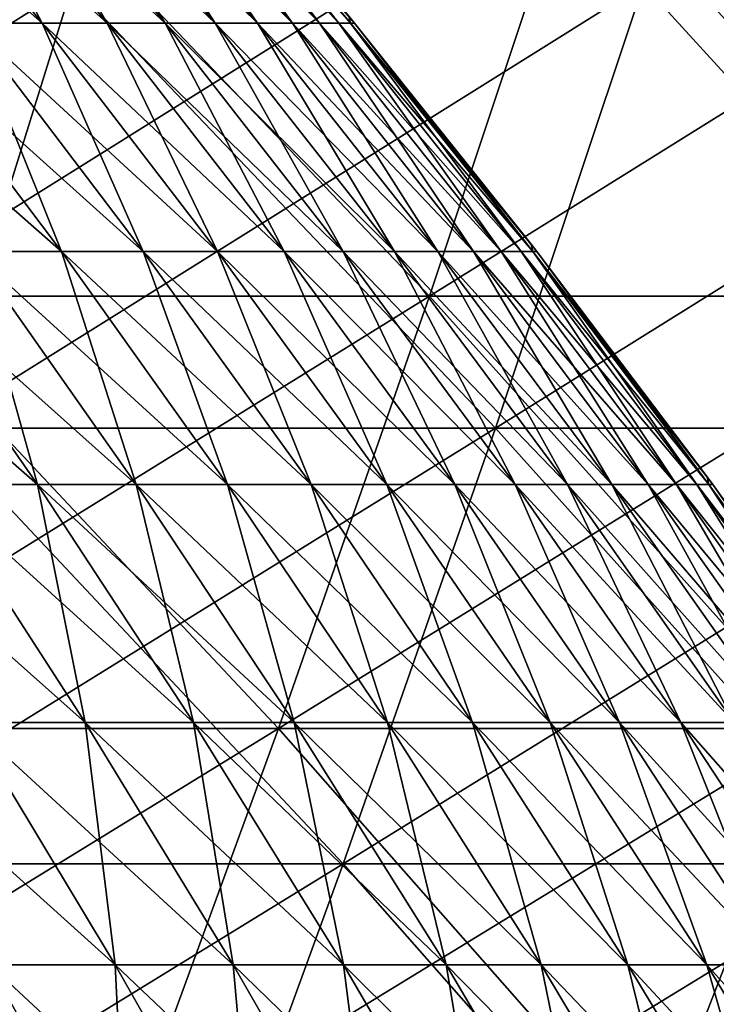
# Model space of a CAD drawing. Header units: millimetres. Extents: x -250 to 250, y -45 to 4150.
# Tile 661 of 805: x 76 to 83, y 3986 to 3996. Entities that reach past the tile are written whole.
import ezdxf

# ---------------------------------------------------------------- set-up
doc = ezdxf.new("R2010")
doc.units = ezdxf.units.MM
doc.header["$LTSCALE"] = 81.481481
for name, color, linetype in [('19', 7, 'CONTINUOUS'), ('20', 7, 'CONTINUOUS'), ('21', 7, 'CONTINUOUS'), ('22', 7, 'CONTINUOUS'), ('23', 7, 'CONTINUOUS'), ('24', 7, 'CONTINUOUS')]:
    doc.layers.add(name, color=color, linetype=linetype)

msp = doc.modelspace()

# ---------------------------------------------------------------- linework, layer by layer
at = {"layer": '19', "color": 7, "linetype": 'CONTINUOUS'}
for points in [[(75.4777, 3991.8734, -178.323), (69.9504, 3991.8734, -180.5628), (76.8207, 3996.1892, -181.4961), (75.4777, 3991.8734, -178.323)], [(76.8207, 3996.1892, -181.4961), (69.9504, 3991.8734, -180.5628), (71.1951, 3996.1892, -183.7757), (76.8207, 3996.1892, -181.4961)], [(80.9333, 3991.8734, -175.9141), (75.4777, 3991.8734, -178.323), (82.3734, 3996.1892, -179.0443), (80.9333, 3991.8734, -175.9141)], [(82.3734, 3996.1892, -179.0443), (75.4777, 3991.8734, -178.323), (76.8207, 3996.1892, -181.4961), (82.3734, 3996.1892, -179.0443)], [(86.3122, 3991.8734, -173.3383), (80.9333, 3991.8734, -175.9141), (87.8481, 3996.1892, -176.4227), (86.3122, 3991.8734, -173.3383)], [(87.8481, 3996.1892, -176.4227), (80.9333, 3991.8734, -175.9141), (82.3734, 3996.1892, -179.0443), (87.8481, 3996.1892, -176.4227)], [(79.4537, 3987.6347, -172.6981), (74.0978, 3987.6347, -175.063), (80.9333, 3991.8734, -175.9141), (79.4537, 3987.6347, -172.6981)], [(80.9333, 3991.8734, -175.9141), (74.0978, 3987.6347, -175.063), (75.4777, 3991.8734, -178.323), (80.9333, 3991.8734, -175.9141)], [(84.7343, 3987.6347, -170.1694), (79.4537, 3987.6347, -172.6981), (86.3122, 3991.8734, -173.3383), (84.7343, 3987.6347, -170.1694)], [(86.3122, 3991.8734, -173.3383), (79.4537, 3987.6347, -172.6981), (80.9333, 3991.8734, -175.9141), (86.3122, 3991.8734, -173.3383)], [(77.9354, 3983.4753, -169.3978), (72.6818, 3983.4753, -171.7175), (79.4537, 3987.6347, -172.6981), (77.9354, 3983.4753, -169.3978)], [(79.4537, 3987.6347, -172.6981), (72.6818, 3983.4753, -171.7175), (74.0978, 3987.6347, -175.063), (79.4537, 3987.6347, -172.6981)], [(83.115, 3983.4753, -166.9174), (77.9354, 3983.4753, -169.3978), (84.7343, 3987.6347, -170.1694), (83.115, 3983.4753, -166.9174)], [(84.7343, 3987.6347, -170.1694), (77.9354, 3983.4753, -169.3978), (79.4537, 3987.6347, -172.6981), (84.7343, 3987.6347, -170.1694)]]:
    msp.add_3dface(points, dxfattribs=at)
at = {"layer": '20', "color": 7, "linetype": 'CONTINUOUS'}
for points in [[(71.1951, 3996.1892, 183.7757), (75.4777, 3991.8734, 178.323), (76.8207, 3996.1892, 181.4961), (71.1951, 3996.1892, 183.7757)], [(75.4777, 3991.8734, 178.323), (80.9333, 3991.8734, 175.9141), (76.8207, 3996.1892, 181.4961), (75.4777, 3991.8734, 178.323)], [(76.8207, 3996.1892, 181.4961), (80.9333, 3991.8734, 175.9141), (82.3734, 3996.1892, 179.0443), (76.8207, 3996.1892, 181.4961)], [(80.9333, 3991.8734, 175.9141), (86.3122, 3991.8734, 173.3383), (82.3734, 3996.1892, 179.0443), (80.9333, 3991.8734, 175.9141)], [(82.3734, 3996.1892, 179.0443), (86.3122, 3991.8734, 173.3383), (87.8481, 3996.1892, 176.4227), (82.3734, 3996.1892, 179.0443)], [(74.0978, 3987.6347, 175.063), (79.4537, 3987.6347, 172.6981), (75.4777, 3991.8734, 178.323), (74.0978, 3987.6347, 175.063)], [(75.4777, 3991.8734, 178.323), (79.4537, 3987.6347, 172.6981), (80.9333, 3991.8734, 175.9141), (75.4777, 3991.8734, 178.323)], [(79.4537, 3987.6347, 172.6981), (84.7343, 3987.6347, 170.1694), (80.9333, 3991.8734, 175.9141), (79.4537, 3987.6347, 172.6981)], [(80.9333, 3991.8734, 175.9141), (84.7343, 3987.6347, 170.1694), (86.3122, 3991.8734, 173.3383), (80.9333, 3991.8734, 175.9141)], [(72.6818, 3983.4753, 171.7175), (77.9354, 3983.4753, 169.3978), (74.0978, 3987.6347, 175.063), (72.6818, 3983.4753, 171.7175)], [(74.0978, 3987.6347, 175.063), (77.9354, 3983.4753, 169.3978), (79.4537, 3987.6347, 172.6981), (74.0978, 3987.6347, 175.063)], [(77.9354, 3983.4753, 169.3978), (83.115, 3983.4753, 166.9174), (79.4537, 3987.6347, 172.6981), (77.9354, 3983.4753, 169.3978)], [(79.4537, 3987.6347, 172.6981), (83.115, 3983.4753, 166.9174), (84.7343, 3987.6347, 170.1694), (79.4537, 3987.6347, 172.6981)]]:
    msp.add_3dface(points, dxfattribs=at)
at = {"layer": '21', "color": 7, "linetype": 'CONTINUOUS'}
for points in [[(80.292, 3993.1563, 174.5201), (74.8795, 3993.1563, 176.9099), (81.7202, 3997.4373, 177.6244), (80.292, 3993.1563, 174.5201)], [(81.7202, 3997.4373, 177.6244), (74.8795, 3993.1563, 176.9099), (76.2115, 3997.4373, 180.0567), (81.7202, 3997.4373, 177.6244)], [(85.6282, 3993.1563, 171.9647), (80.292, 3993.1563, 174.5201), (87.1514, 3997.4373, 175.0236), (85.6282, 3993.1563, 171.9647)], [(87.1514, 3997.4373, 175.0236), (80.292, 3993.1563, 174.5201), (81.7202, 3997.4373, 177.6244), (87.1514, 3997.4373, 175.0236)], [(78.8246, 3988.9518, 171.3305), (73.511, 3988.9518, 173.6767), (80.292, 3993.1563, 174.5201), (78.8246, 3988.9518, 171.3305)], [(80.292, 3993.1563, 174.5201), (73.511, 3988.9518, 173.6767), (74.8795, 3993.1563, 176.9099), (80.292, 3993.1563, 174.5201)], [(84.0633, 3988.9518, 168.8219), (78.8246, 3988.9518, 171.3305), (85.6282, 3993.1563, 171.9647), (84.0633, 3988.9518, 168.8219)], [(85.6282, 3993.1563, 171.9647), (78.8246, 3988.9518, 171.3305), (80.292, 3993.1563, 174.5201), (85.6282, 3993.1563, 171.9647)], [(77.3187, 3984.8258, 168.0575), (72.1067, 3984.8258, 170.3588), (78.8246, 3988.9518, 171.3305), (77.3187, 3984.8258, 168.0575)], [(78.8246, 3988.9518, 171.3305), (72.1067, 3984.8258, 170.3588), (73.511, 3988.9518, 173.6767), (78.8246, 3988.9518, 171.3305)], [(82.4574, 3984.8258, 165.5967), (77.3187, 3984.8258, 168.0575), (84.0633, 3988.9518, 168.8219), (82.4574, 3984.8258, 165.5967)], [(84.0633, 3988.9518, 168.8219), (77.3187, 3984.8258, 168.0575), (78.8246, 3988.9518, 171.3305), (84.0633, 3988.9518, 168.8219)], [(87.5178, 3984.8258, 162.9789), (82.4574, 3984.8258, 165.5967), (89.2223, 3988.9518, 166.1531), (87.5178, 3984.8258, 162.9789)], [(89.2223, 3988.9518, 166.1531), (82.4574, 3984.8258, 165.5967), (84.0633, 3988.9518, 168.8219), (89.2223, 3988.9518, 166.1531)]]:
    msp.add_3dface(points, dxfattribs=at)
at = {"layer": '22', "color": 7, "linetype": 'CONTINUOUS'}
for points in [[(74.8795, 3993.1563, -176.9099), (80.292, 3993.1563, -174.5201), (76.2115, 3997.4373, -180.0567), (74.8795, 3993.1563, -176.9099)], [(76.2115, 3997.4373, -180.0567), (80.292, 3993.1563, -174.5201), (81.7202, 3997.4373, -177.6244), (76.2115, 3997.4373, -180.0567)], [(80.292, 3993.1563, -174.5201), (85.6282, 3993.1563, -171.9647), (81.7202, 3997.4373, -177.6244), (80.292, 3993.1563, -174.5201)], [(81.7202, 3997.4373, -177.6244), (85.6282, 3993.1563, -171.9647), (87.1514, 3997.4373, -175.0236), (81.7202, 3997.4373, -177.6244)], [(73.511, 3988.9518, -173.6767), (78.8246, 3988.9518, -171.3305), (74.8795, 3993.1563, -176.9099), (73.511, 3988.9518, -173.6767)], [(74.8795, 3993.1563, -176.9099), (78.8246, 3988.9518, -171.3305), (80.292, 3993.1563, -174.5201), (74.8795, 3993.1563, -176.9099)], [(78.8246, 3988.9518, -171.3305), (84.0633, 3988.9518, -168.8219), (80.292, 3993.1563, -174.5201), (78.8246, 3988.9518, -171.3305)], [(80.292, 3993.1563, -174.5201), (84.0633, 3988.9518, -168.8219), (85.6282, 3993.1563, -171.9647), (80.292, 3993.1563, -174.5201)], [(72.1067, 3984.8258, -170.3588), (77.3187, 3984.8258, -168.0575), (73.511, 3988.9518, -173.6767), (72.1067, 3984.8258, -170.3588)], [(73.511, 3988.9518, -173.6767), (77.3187, 3984.8258, -168.0575), (78.8246, 3988.9518, -171.3305), (73.511, 3988.9518, -173.6767)], [(77.3187, 3984.8258, -168.0575), (82.4574, 3984.8258, -165.5967), (78.8246, 3988.9518, -171.3305), (77.3187, 3984.8258, -168.0575)], [(78.8246, 3988.9518, -171.3305), (82.4574, 3984.8258, -165.5967), (84.0633, 3988.9518, -168.8219), (78.8246, 3988.9518, -171.3305)], [(82.4574, 3984.8258, -165.5967), (87.5178, 3984.8258, -162.9789), (84.0633, 3988.9518, -168.8219), (82.4574, 3984.8258, -165.5967)]]:
    msp.add_3dface(points, dxfattribs=at)
at = {"layer": '23', "color": 7, "linetype": 'CONTINUOUS'}
for points in [[(75.8192, 3995.8116, 24.1198), (76.526, 3995.8116, 21.7735), (74.0711, 3997.9812, 23.5637), (75.8192, 3995.8116, 24.1198)], [(74.0711, 3997.9812, 23.5637), (76.526, 3995.8116, 21.7735), (74.7616, 3997.9812, 21.2715), (74.0711, 3997.9812, 23.5637)], [(76.526, 3995.8116, 21.7735), (77.1603, 3995.8116, 19.4066), (74.7616, 3997.9812, 21.2715), (76.526, 3995.8116, 21.7735)], [(74.7616, 3997.9812, 21.2715), (77.1603, 3995.8116, 19.4066), (75.3812, 3997.9812, 18.9591), (74.7616, 3997.9812, 21.2715)], [(77.1603, 3995.8116, 19.4066), (77.7213, 3995.8116, 17.0212), (75.3812, 3997.9812, 18.9591), (77.1603, 3995.8116, 19.4066)], [(75.3812, 3997.9812, 18.9591), (77.7213, 3995.8116, 17.0212), (75.9293, 3997.9812, 16.6288), (75.3812, 3997.9812, 18.9591)], [(77.7213, 3995.8116, 17.0212), (78.2086, 3995.8116, 14.6197), (75.9293, 3997.9812, 16.6288), (77.7213, 3995.8116, 17.0212)], [(75.9293, 3997.9812, 16.6288), (78.2086, 3995.8116, 14.6197), (76.4054, 3997.9812, 14.2826), (75.9293, 3997.9812, 16.6288)], [(78.2086, 3995.8116, 14.6197), (78.6217, 3995.8116, 12.2044), (76.4054, 3997.9812, 14.2826), (78.2086, 3995.8116, 14.6197)], [(76.4054, 3997.9812, 14.2826), (78.6217, 3995.8116, 12.2044), (76.809, 3997.9812, 11.923), (76.4054, 3997.9812, 14.2826)], [(78.6217, 3995.8116, 12.2044), (78.9603, 3995.8116, 9.7774), (76.809, 3997.9812, 11.923), (78.6217, 3995.8116, 12.2044)], [(76.809, 3997.9812, 11.923), (78.9603, 3995.8116, 9.7774), (77.1397, 3997.9812, 9.552), (76.809, 3997.9812, 11.923)], [(78.9603, 3995.8116, 9.7774), (79.2239, 3995.8116, 7.3412), (77.1397, 3997.9812, 9.552), (78.9603, 3995.8116, 9.7774)], [(77.1397, 3997.9812, 9.552), (79.2239, 3995.8116, 7.3412), (77.3973, 3997.9812, 7.1719), (77.1397, 3997.9812, 9.552)], [(79.2239, 3995.8116, 7.3412), (79.4124, 3995.8116, 4.898), (77.3973, 3997.9812, 7.1719), (79.2239, 3995.8116, 7.3412)], [(77.3973, 3997.9812, 7.1719), (79.4124, 3995.8116, 4.898), (77.5815, 3997.9812, 4.7851), (77.3973, 3997.9812, 7.1719)], [(79.4124, 3995.8116, 4.898), (79.5256, 3995.8116, 2.4502), (77.5815, 3997.9812, 4.7851), (79.4124, 3995.8116, 4.898)], [(77.5815, 3997.9812, 4.7851), (79.5256, 3995.8116, 2.4502), (77.692, 3997.9812, 2.3937), (77.5815, 3997.9812, 4.7851)], [(79.5256, 3995.8116, 2.4502), (79.5633, 3995.8116), (77.692, 3997.9812, 2.3937), (79.5256, 3995.8116, 2.4502)], [(79.5633, 3995.8116), (79.5074, 3995.8795), (77.692, 3997.9812, 2.3937), (79.5633, 3995.8116)], [(75.8447, 3993.5922, 29.3824), (76.7136, 3993.5922, 27.0328), (74.1906, 3995.8116, 28.7416), (75.8447, 3993.5922, 29.3824)], [(74.1906, 3995.8116, 28.7416), (76.7136, 3993.5922, 27.0328), (75.0405, 3995.8116, 26.4433), (74.1906, 3995.8116, 28.7416)], [(76.7136, 3993.5922, 27.0328), (77.5097, 3993.5922, 24.6576), (75.0405, 3995.8116, 26.4433), (76.7136, 3993.5922, 27.0328)], [(75.0405, 3995.8116, 26.4433), (77.5097, 3993.5922, 24.6576), (75.8192, 3995.8116, 24.1198), (75.0405, 3995.8116, 26.4433)], [(77.5097, 3993.5922, 24.6576), (78.2322, 3993.5922, 22.259), (75.8192, 3995.8116, 24.1198), (77.5097, 3993.5922, 24.6576)], [(75.8192, 3995.8116, 24.1198), (78.2322, 3993.5922, 22.259), (76.526, 3995.8116, 21.7735), (75.8192, 3995.8116, 24.1198)], [(78.2322, 3993.5922, 22.259), (78.8806, 3993.5922, 19.8393), (76.526, 3995.8116, 21.7735), (78.2322, 3993.5922, 22.259)], [(76.526, 3995.8116, 21.7735), (78.8806, 3993.5922, 19.8393), (77.1603, 3995.8116, 19.4066), (76.526, 3995.8116, 21.7735)], [(78.8806, 3993.5922, 19.8393), (79.4541, 3993.5922, 17.4007), (77.1603, 3995.8116, 19.4066), (78.8806, 3993.5922, 19.8393)], [(77.1603, 3995.8116, 19.4066), (79.4541, 3993.5922, 17.4007), (77.7213, 3995.8116, 17.0212), (77.1603, 3995.8116, 19.4066)], [(79.4541, 3993.5922, 17.4007), (79.9523, 3993.5922, 14.9457), (77.7213, 3995.8116, 17.0212), (79.4541, 3993.5922, 17.4007)], [(77.7213, 3995.8116, 17.0212), (79.9523, 3993.5922, 14.9457), (78.2086, 3995.8116, 14.6197), (77.7213, 3995.8116, 17.0212)], [(79.9523, 3993.5922, 14.9457), (80.3746, 3993.5922, 12.4765), (78.2086, 3995.8116, 14.6197), (79.9523, 3993.5922, 14.9457)], [(78.2086, 3995.8116, 14.6197), (80.3746, 3993.5922, 12.4765), (78.6217, 3995.8116, 12.2044), (78.2086, 3995.8116, 14.6197)], [(80.3746, 3993.5922, 12.4765), (80.7207, 3993.5922, 9.9954), (78.6217, 3995.8116, 12.2044), (80.3746, 3993.5922, 12.4765)], [(78.6217, 3995.8116, 12.2044), (80.7207, 3993.5922, 9.9954), (78.9603, 3995.8116, 9.7774), (78.6217, 3995.8116, 12.2044)], [(80.7207, 3993.5922, 9.9954), (80.9903, 3993.5922, 7.5049), (78.9603, 3995.8116, 9.7774), (80.7207, 3993.5922, 9.9954)], [(78.9603, 3995.8116, 9.7774), (80.9903, 3993.5922, 7.5049), (79.2239, 3995.8116, 7.3412), (78.9603, 3995.8116, 9.7774)], [(80.9903, 3993.5922, 7.5049), (81.183, 3993.5922, 5.0072), (79.2239, 3995.8116, 7.3412), (80.9903, 3993.5922, 7.5049)], [(79.2239, 3995.8116, 7.3412), (81.183, 3993.5922, 5.0072), (79.4124, 3995.8116, 4.898), (79.2239, 3995.8116, 7.3412)], [(81.183, 3993.5922, 5.0072), (81.2987, 3993.5922, 2.5048), (79.4124, 3995.8116, 4.898), (81.183, 3993.5922, 5.0072)], [(79.4124, 3995.8116, 4.898), (81.2987, 3993.5922, 2.5048), (79.5256, 3995.8116, 2.4502), (79.4124, 3995.8116, 4.898)], [(81.2987, 3993.5922, 2.5048), (81.3372, 3993.5922), (79.5256, 3995.8116, 2.4502), (81.2987, 3993.5922, 2.5048)], [(81.3372, 3993.5922), (81.2815, 3993.6639), (79.5256, 3995.8116, 2.4502), (81.3372, 3993.5922)], [(79.5256, 3995.8116, 2.4502), (81.2815, 3993.6639), (79.5633, 3995.8116), (79.5256, 3995.8116, 2.4502)], [(75.4474, 3991.3247, 34.7113), (76.4805, 3991.3247, 32.3714), (73.892, 3993.5922, 33.9957), (75.4474, 3991.3247, 34.7113)], [(73.892, 3993.5922, 33.9957), (76.4805, 3991.3247, 32.3714), (74.9039, 3993.5922, 31.7041), (73.892, 3993.5922, 33.9957)], [(76.4805, 3991.3247, 32.3714), (77.4411, 3991.3247, 30.0008), (74.9039, 3993.5922, 31.7041), (76.4805, 3991.3247, 32.3714)], [(74.9039, 3993.5922, 31.7041), (77.4411, 3991.3247, 30.0008), (75.8447, 3993.5922, 29.3824), (74.9039, 3993.5922, 31.7041)], [(77.4411, 3991.3247, 30.0008), (78.3283, 3991.3247, 27.6018), (75.8447, 3993.5922, 29.3824), (77.4411, 3991.3247, 30.0008)], [(75.8447, 3993.5922, 29.3824), (78.3283, 3991.3247, 27.6018), (76.7136, 3993.5922, 27.0328), (75.8447, 3993.5922, 29.3824)], [(78.3283, 3991.3247, 27.6018), (79.1411, 3991.3247, 25.1766), (76.7136, 3993.5922, 27.0328), (78.3283, 3991.3247, 27.6018)], [(76.7136, 3993.5922, 27.0328), (79.1411, 3991.3247, 25.1766), (77.5097, 3993.5922, 24.6576), (76.7136, 3993.5922, 27.0328)], [(79.1411, 3991.3247, 25.1766), (79.8789, 3991.3247, 22.7275), (77.5097, 3993.5922, 24.6576), (79.1411, 3991.3247, 25.1766)], [(77.5097, 3993.5922, 24.6576), (79.8789, 3991.3247, 22.7275), (78.2322, 3993.5922, 22.259), (77.5097, 3993.5922, 24.6576)], [(79.8789, 3991.3247, 22.7275), (80.5409, 3991.3247, 20.2569), (78.2322, 3993.5922, 22.259), (79.8789, 3991.3247, 22.7275)], [(78.2322, 3993.5922, 22.259), (80.5409, 3991.3247, 20.2569), (78.8806, 3993.5922, 19.8393), (78.2322, 3993.5922, 22.259)], [(80.5409, 3991.3247, 20.2569), (81.1265, 3991.3247, 17.767), (78.8806, 3993.5922, 19.8393), (80.5409, 3991.3247, 20.2569)], [(78.8806, 3993.5922, 19.8393), (81.1265, 3991.3247, 17.767), (79.4541, 3993.5922, 17.4007), (78.8806, 3993.5922, 19.8393)], [(81.1265, 3991.3247, 17.767), (81.6352, 3991.3247, 15.2603), (79.4541, 3993.5922, 17.4007), (81.1265, 3991.3247, 17.767)], [(79.4541, 3993.5922, 17.4007), (81.6352, 3991.3247, 15.2603), (79.9523, 3993.5922, 14.9457), (79.4541, 3993.5922, 17.4007)], [(81.6352, 3991.3247, 15.2603), (82.0664, 3991.3247, 12.7391), (79.9523, 3993.5922, 14.9457), (81.6352, 3991.3247, 15.2603)], [(79.9523, 3993.5922, 14.9457), (82.0664, 3991.3247, 12.7391), (80.3746, 3993.5922, 12.4765), (79.9523, 3993.5922, 14.9457)], [(82.0664, 3991.3247, 12.7391), (82.4198, 3991.3247, 10.2058), (80.3746, 3993.5922, 12.4765), (82.0664, 3991.3247, 12.7391)], [(80.3746, 3993.5922, 12.4765), (82.4198, 3991.3247, 10.2058), (80.7207, 3993.5922, 9.9954), (80.3746, 3993.5922, 12.4765)], [(82.4198, 3991.3247, 10.2058), (82.695, 3991.3247, 7.6628), (80.7207, 3993.5922, 9.9954), (82.4198, 3991.3247, 10.2058)], [(80.7207, 3993.5922, 9.9954), (82.695, 3991.3247, 7.6628), (80.9903, 3993.5922, 7.5049), (80.7207, 3993.5922, 9.9954)], [(82.695, 3991.3247, 7.6628), (82.8917, 3991.3247, 5.1126), (80.9903, 3993.5922, 7.5049), (82.695, 3991.3247, 7.6628)], [(80.9903, 3993.5922, 7.5049), (82.8917, 3991.3247, 5.1126), (81.183, 3993.5922, 5.0072), (80.9903, 3993.5922, 7.5049)], [(82.8917, 3991.3247, 5.1126), (83.0099, 3991.3247, 2.5575), (81.183, 3993.5922, 5.0072), (82.8917, 3991.3247, 5.1126)], [(81.183, 3993.5922, 5.0072), (83.0099, 3991.3247, 2.5575), (81.2987, 3993.5922, 2.5048), (81.183, 3993.5922, 5.0072)], [(83.0099, 3991.3247, 2.5575), (83.0492, 3991.3247), (81.2987, 3993.5922, 2.5048), (83.0099, 3991.3247, 2.5575)], [(83.0492, 3991.3247), (82.9938, 3991.4002), (81.2987, 3993.5922, 2.5048), (83.0492, 3991.3247)], [(81.2987, 3993.5922, 2.5048), (82.9938, 3991.4002), (81.3372, 3993.5922), (81.2987, 3993.5922, 2.5048)], [(75.8186, 3989.0109, 37.7532), (76.9453, 3989.0109, 35.4004), (74.3426, 3991.3247, 37.0182), (75.8186, 3989.0109, 37.7532)], [(74.3426, 3991.3247, 37.0182), (76.9453, 3989.0109, 35.4004), (75.4474, 3991.3247, 34.7113), (74.3426, 3991.3247, 37.0182)], [(76.9453, 3989.0109, 35.4004), (77.9989, 3989.0109, 33.0141), (75.4474, 3991.3247, 34.7113), (76.9453, 3989.0109, 35.4004)], [(75.4474, 3991.3247, 34.7113), (77.9989, 3989.0109, 33.0141), (76.4805, 3991.3247, 32.3714), (75.4474, 3991.3247, 34.7113)], [(77.9989, 3989.0109, 33.0141), (78.9786, 3989.0109, 30.5965), (76.4805, 3991.3247, 32.3714), (77.9989, 3989.0109, 33.0141)], [(76.4805, 3991.3247, 32.3714), (78.9786, 3989.0109, 30.5965), (77.4411, 3991.3247, 30.0008), (76.4805, 3991.3247, 32.3714)], [(78.9786, 3989.0109, 30.5965), (79.8834, 3989.0109, 28.1498), (77.4411, 3991.3247, 30.0008), (78.9786, 3989.0109, 30.5965)], [(77.4411, 3991.3247, 30.0008), (79.8834, 3989.0109, 28.1498), (78.3283, 3991.3247, 27.6018), (77.4411, 3991.3247, 30.0008)], [(79.8834, 3989.0109, 28.1498), (80.7123, 3989.0109, 25.6764), (78.3283, 3991.3247, 27.6018), (79.8834, 3989.0109, 28.1498)], [(78.3283, 3991.3247, 27.6018), (80.7123, 3989.0109, 25.6764), (79.1411, 3991.3247, 25.1766), (78.3283, 3991.3247, 27.6018)], [(80.7123, 3989.0109, 25.6764), (81.4648, 3989.0109, 23.1787), (79.1411, 3991.3247, 25.1766), (80.7123, 3989.0109, 25.6764)], [(79.1411, 3991.3247, 25.1766), (81.4648, 3989.0109, 23.1787), (79.8789, 3991.3247, 22.7275), (79.1411, 3991.3247, 25.1766)], [(81.4648, 3989.0109, 23.1787), (82.1399, 3989.0109, 20.659), (79.8789, 3991.3247, 22.7275), (81.4648, 3989.0109, 23.1787)], [(79.8789, 3991.3247, 22.7275), (82.1399, 3989.0109, 20.659), (80.5409, 3991.3247, 20.2569), (79.8789, 3991.3247, 22.7275)], [(82.1399, 3989.0109, 20.659), (82.7372, 3989.0109, 18.1197), (80.5409, 3991.3247, 20.2569), (82.1399, 3989.0109, 20.659)], [(80.5409, 3991.3247, 20.2569), (82.7372, 3989.0109, 18.1197), (81.1265, 3991.3247, 17.767), (80.5409, 3991.3247, 20.2569)], [(82.7372, 3989.0109, 18.1197), (83.2559, 3989.0109, 15.5632), (81.1265, 3991.3247, 17.767), (82.7372, 3989.0109, 18.1197)], [(81.1265, 3991.3247, 17.767), (83.2559, 3989.0109, 15.5632), (81.6352, 3991.3247, 15.2603), (81.1265, 3991.3247, 17.767)], [(83.2559, 3989.0109, 15.5632), (83.6957, 3989.0109, 12.992), (81.6352, 3991.3247, 15.2603), (83.2559, 3989.0109, 15.5632)], [(81.6352, 3991.3247, 15.2603), (83.6957, 3989.0109, 12.992), (82.0664, 3991.3247, 12.7391), (81.6352, 3991.3247, 15.2603)], [(83.6957, 3989.0109, 12.992), (84.0561, 3989.0109, 10.4084), (82.0664, 3991.3247, 12.7391), (83.6957, 3989.0109, 12.992)], [(82.0664, 3991.3247, 12.7391), (84.0561, 3989.0109, 10.4084), (82.4198, 3991.3247, 10.2058), (82.0664, 3991.3247, 12.7391)], [(84.0561, 3989.0109, 10.4084), (84.3368, 3989.0109, 7.815), (82.4198, 3991.3247, 10.2058), (84.0561, 3989.0109, 10.4084)], [(82.4198, 3991.3247, 10.2058), (84.3368, 3989.0109, 7.815), (82.695, 3991.3247, 7.6628), (82.4198, 3991.3247, 10.2058)], [(84.3368, 3989.0109, 7.815), (84.5374, 3989.0109, 5.2141), (82.695, 3991.3247, 7.6628), (84.3368, 3989.0109, 7.815)], [(82.695, 3991.3247, 7.6628), (84.5374, 3989.0109, 5.2141), (82.8917, 3991.3247, 5.1126), (82.695, 3991.3247, 7.6628)], [(84.5374, 3989.0109, 5.2141), (84.6579, 3989.0109, 2.6083), (82.8917, 3991.3247, 5.1126), (84.5374, 3989.0109, 5.2141)], [(82.8917, 3991.3247, 5.1126), (84.6579, 3989.0109, 2.6083), (83.0099, 3991.3247, 2.5575), (82.8917, 3991.3247, 5.1126)], [(84.6579, 3989.0109, 2.6083), (84.6981, 3989.0109), (83.0099, 3991.3247, 2.5575), (84.6579, 3989.0109, 2.6083)], [(84.6981, 3989.0109), (84.6431, 3989.0902), (83.0099, 3991.3247, 2.5575), (84.6981, 3989.0109)], [(83.0099, 3991.3247, 2.5575), (84.6431, 3989.0902), (83.0492, 3991.3247), (83.0099, 3991.3247, 2.5575)], [(76.0159, 3986.6525, 40.8197), (77.2369, 3986.6525, 38.4594), (74.62, 3989.0109, 40.0701), (76.0159, 3986.6525, 40.8197)], [(74.62, 3989.0109, 40.0701), (77.2369, 3986.6525, 38.4594), (75.8186, 3989.0109, 37.7532), (74.62, 3989.0109, 40.0701)], [(77.2369, 3986.6525, 38.4594), (78.3846, 3986.6525, 36.0626), (75.8186, 3989.0109, 37.7532), (77.2369, 3986.6525, 38.4594)], [(75.8186, 3989.0109, 37.7532), (78.3846, 3986.6525, 36.0626), (76.9453, 3989.0109, 35.4004), (75.8186, 3989.0109, 37.7532)], [(78.3846, 3986.6525, 36.0626), (79.458, 3986.6525, 33.6317), (76.9453, 3989.0109, 35.4004), (78.3846, 3986.6525, 36.0626)], [(76.9453, 3989.0109, 35.4004), (79.458, 3986.6525, 33.6317), (77.9989, 3989.0109, 33.0141), (76.9453, 3989.0109, 35.4004)], [(79.458, 3986.6525, 33.6317), (80.456, 3986.6525, 31.1688), (77.9989, 3989.0109, 33.0141), (79.458, 3986.6525, 33.6317)], [(77.9989, 3989.0109, 33.0141), (80.456, 3986.6525, 31.1688), (78.9786, 3989.0109, 30.5965), (77.9989, 3989.0109, 33.0141)], [(80.456, 3986.6525, 31.1688), (81.3777, 3986.6525, 28.6764), (78.9786, 3989.0109, 30.5965), (80.456, 3986.6525, 31.1688)], [(78.9786, 3989.0109, 30.5965), (81.3777, 3986.6525, 28.6764), (79.8834, 3989.0109, 28.1498), (78.9786, 3989.0109, 30.5965)], [(81.3777, 3986.6525, 28.6764), (82.2222, 3986.6525, 26.1568), (79.8834, 3989.0109, 28.1498), (81.3777, 3986.6525, 28.6764)], [(79.8834, 3989.0109, 28.1498), (82.2222, 3986.6525, 26.1568), (80.7123, 3989.0109, 25.6764), (79.8834, 3989.0109, 28.1498)], [(82.2222, 3986.6525, 26.1568), (82.9887, 3986.6525, 23.6123), (80.7123, 3989.0109, 25.6764), (82.2222, 3986.6525, 26.1568)], [(80.7123, 3989.0109, 25.6764), (82.9887, 3986.6525, 23.6123), (81.4648, 3989.0109, 23.1787), (80.7123, 3989.0109, 25.6764)], [(82.9887, 3986.6525, 23.6123), (83.6765, 3986.6525, 21.0455), (81.4648, 3989.0109, 23.1787), (82.9887, 3986.6525, 23.6123)], [(81.4648, 3989.0109, 23.1787), (83.6765, 3986.6525, 21.0455), (82.1399, 3989.0109, 20.659), (81.4648, 3989.0109, 23.1787)], [(83.6765, 3986.6525, 21.0455), (84.2849, 3986.6525, 18.4587), (82.1399, 3989.0109, 20.659), (83.6765, 3986.6525, 21.0455)], [(82.1399, 3989.0109, 20.659), (84.2849, 3986.6525, 18.4587), (82.7372, 3989.0109, 18.1197), (82.1399, 3989.0109, 20.659)], [(84.2849, 3986.6525, 18.4587), (84.8133, 3986.6525, 15.8544), (82.7372, 3989.0109, 18.1197), (84.2849, 3986.6525, 18.4587)], [(82.7372, 3989.0109, 18.1197), (84.8133, 3986.6525, 15.8544), (83.2559, 3989.0109, 15.5632), (82.7372, 3989.0109, 18.1197)], [(76.038, 3984.2512, 43.9006), (77.3539, 3984.2512, 41.5382), (74.7228, 3986.6525, 43.1412), (76.038, 3984.2512, 43.9006)], [(74.7228, 3986.6525, 43.1412), (77.3539, 3984.2512, 41.5382), (76.0159, 3986.6525, 40.8197), (74.7228, 3986.6525, 43.1412)], [(77.3539, 3984.2512, 41.5382), (78.5964, 3984.2512, 39.1363), (76.0159, 3986.6525, 40.8197), (77.3539, 3984.2512, 41.5382)], [(76.0159, 3986.6525, 40.8197), (78.5964, 3984.2512, 39.1363), (77.2369, 3986.6525, 38.4594), (76.0159, 3986.6525, 40.8197)], [(78.5964, 3984.2512, 39.1363), (79.7643, 3984.2512, 36.6974), (77.2369, 3986.6525, 38.4594), (78.5964, 3984.2512, 39.1363)], [(77.2369, 3986.6525, 38.4594), (79.7643, 3984.2512, 36.6974), (78.3846, 3986.6525, 36.0626), (77.2369, 3986.6525, 38.4594)], [(79.7643, 3984.2512, 36.6974), (80.8566, 3984.2512, 34.2237), (78.3846, 3986.6525, 36.0626), (79.7643, 3984.2512, 36.6974)], [(78.3846, 3986.6525, 36.0626), (80.8566, 3984.2512, 34.2237), (79.458, 3986.6525, 33.6317), (78.3846, 3986.6525, 36.0626)], [(80.8566, 3984.2512, 34.2237), (81.8722, 3984.2512, 31.7174), (79.458, 3986.6525, 33.6317), (80.8566, 3984.2512, 34.2237)], [(79.458, 3986.6525, 33.6317), (81.8722, 3984.2512, 31.7174), (80.456, 3986.6525, 31.1688), (79.458, 3986.6525, 33.6317)], [(81.8722, 3984.2512, 31.7174), (82.8101, 3984.2512, 29.1811), (80.456, 3986.6525, 31.1688), (81.8722, 3984.2512, 31.7174)], [(80.456, 3986.6525, 31.1688), (82.8101, 3984.2512, 29.1811), (81.3777, 3986.6525, 28.6764), (80.456, 3986.6525, 31.1688)], [(82.8101, 3984.2512, 29.1811), (83.6694, 3984.2512, 26.6172), (81.3777, 3986.6525, 28.6764), (82.8101, 3984.2512, 29.1811)], [(81.3777, 3986.6525, 28.6764), (83.6694, 3984.2512, 26.6172), (82.2222, 3986.6525, 26.1568), (81.3777, 3986.6525, 28.6764)], [(83.6694, 3984.2512, 26.6172), (84.4494, 3984.2512, 24.0279), (82.2222, 3986.6525, 26.1568), (83.6694, 3984.2512, 26.6172)], [(82.2222, 3986.6525, 26.1568), (84.4494, 3984.2512, 24.0279), (82.9887, 3986.6525, 23.6123), (82.2222, 3986.6525, 26.1568)], [(84.4494, 3984.2512, 24.0279), (85.1493, 3984.2512, 21.4159), (82.9887, 3986.6525, 23.6123), (84.4494, 3984.2512, 24.0279)], [(82.9887, 3986.6525, 23.6123), (85.1493, 3984.2512, 21.4159), (83.6765, 3986.6525, 21.0455), (82.9887, 3986.6525, 23.6123)]]:
    msp.add_3dface(points, dxfattribs=at)
at = {"layer": '24', "color": 7, "linetype": 'CONTINUOUS'}
for points in [[(76.526, 3995.8116, -21.7735), (75.8192, 3995.8116, -24.1198), (74.7616, 3997.9812, -21.2715), (76.526, 3995.8116, -21.7735)], [(75.3812, 3997.9812, -18.9591), (76.526, 3995.8116, -21.7735), (74.7616, 3997.9812, -21.2715), (75.3812, 3997.9812, -18.9591)], [(77.1603, 3995.8116, -19.4066), (76.526, 3995.8116, -21.7735), (75.3812, 3997.9812, -18.9591), (77.1603, 3995.8116, -19.4066)], [(75.9293, 3997.9812, -16.6288), (77.1603, 3995.8116, -19.4066), (75.3812, 3997.9812, -18.9591), (75.9293, 3997.9812, -16.6288)], [(77.7213, 3995.8116, -17.0212), (77.1603, 3995.8116, -19.4066), (75.9293, 3997.9812, -16.6288), (77.7213, 3995.8116, -17.0212)], [(76.4054, 3997.9812, -14.2826), (77.7213, 3995.8116, -17.0212), (75.9293, 3997.9812, -16.6288), (76.4054, 3997.9812, -14.2826)], [(78.2086, 3995.8116, -14.6197), (77.7213, 3995.8116, -17.0212), (76.4054, 3997.9812, -14.2826), (78.2086, 3995.8116, -14.6197)], [(76.809, 3997.9812, -11.923), (78.2086, 3995.8116, -14.6197), (76.4054, 3997.9812, -14.2826), (76.809, 3997.9812, -11.923)], [(78.6217, 3995.8116, -12.2044), (78.2086, 3995.8116, -14.6197), (76.809, 3997.9812, -11.923), (78.6217, 3995.8116, -12.2044)], [(77.1397, 3997.9812, -9.552), (78.6217, 3995.8116, -12.2044), (76.809, 3997.9812, -11.923), (77.1397, 3997.9812, -9.552)], [(78.9603, 3995.8116, -9.7774), (78.6217, 3995.8116, -12.2044), (77.1397, 3997.9812, -9.552), (78.9603, 3995.8116, -9.7774)], [(77.3973, 3997.9812, -7.1719), (78.9603, 3995.8116, -9.7774), (77.1397, 3997.9812, -9.552), (77.3973, 3997.9812, -7.1719)], [(79.2239, 3995.8116, -7.3412), (78.9603, 3995.8116, -9.7774), (77.3973, 3997.9812, -7.1719), (79.2239, 3995.8116, -7.3412)], [(77.5815, 3997.9812, -4.7851), (79.2239, 3995.8116, -7.3412), (77.3973, 3997.9812, -7.1719), (77.5815, 3997.9812, -4.7851)], [(79.4124, 3995.8116, -4.898), (79.2239, 3995.8116, -7.3412), (77.5815, 3997.9812, -4.7851), (79.4124, 3995.8116, -4.898)], [(77.692, 3997.9812, -2.3937), (79.4124, 3995.8116, -4.898), (77.5815, 3997.9812, -4.7851), (77.692, 3997.9812, -2.3937)], [(77.7289, 3997.9812), (79.5256, 3995.8116, -2.4502), (77.692, 3997.9812, -2.3937), (77.7289, 3997.9812)], [(79.5256, 3995.8116, -2.4502), (79.4124, 3995.8116, -4.898), (77.692, 3997.9812, -2.3937), (79.5256, 3995.8116, -2.4502)], [(77.7289, 3997.9812), (79.5074, 3995.8795), (79.5256, 3995.8116, -2.4502), (77.7289, 3997.9812)], [(79.5074, 3995.8795), (79.5633, 3995.8116), (79.5256, 3995.8116, -2.4502), (79.5074, 3995.8795)], [(76.7136, 3993.5922, -27.0328), (75.8447, 3993.5922, -29.3824), (75.0405, 3995.8116, -26.4433), (76.7136, 3993.5922, -27.0328)], [(75.8192, 3995.8116, -24.1198), (76.7136, 3993.5922, -27.0328), (75.0405, 3995.8116, -26.4433), (75.8192, 3995.8116, -24.1198)], [(77.5097, 3993.5922, -24.6576), (76.7136, 3993.5922, -27.0328), (75.8192, 3995.8116, -24.1198), (77.5097, 3993.5922, -24.6576)], [(76.526, 3995.8116, -21.7735), (77.5097, 3993.5922, -24.6576), (75.8192, 3995.8116, -24.1198), (76.526, 3995.8116, -21.7735)], [(78.2322, 3993.5922, -22.259), (77.5097, 3993.5922, -24.6576), (76.526, 3995.8116, -21.7735), (78.2322, 3993.5922, -22.259)], [(77.1603, 3995.8116, -19.4066), (78.2322, 3993.5922, -22.259), (76.526, 3995.8116, -21.7735), (77.1603, 3995.8116, -19.4066)], [(78.8806, 3993.5922, -19.8393), (78.2322, 3993.5922, -22.259), (77.1603, 3995.8116, -19.4066), (78.8806, 3993.5922, -19.8393)], [(77.7213, 3995.8116, -17.0212), (78.8806, 3993.5922, -19.8393), (77.1603, 3995.8116, -19.4066), (77.7213, 3995.8116, -17.0212)], [(79.4541, 3993.5922, -17.4007), (78.8806, 3993.5922, -19.8393), (77.7213, 3995.8116, -17.0212), (79.4541, 3993.5922, -17.4007)], [(78.2086, 3995.8116, -14.6197), (79.4541, 3993.5922, -17.4007), (77.7213, 3995.8116, -17.0212), (78.2086, 3995.8116, -14.6197)], [(79.9523, 3993.5922, -14.9457), (79.4541, 3993.5922, -17.4007), (78.2086, 3995.8116, -14.6197), (79.9523, 3993.5922, -14.9457)], [(78.6217, 3995.8116, -12.2044), (79.9523, 3993.5922, -14.9457), (78.2086, 3995.8116, -14.6197), (78.6217, 3995.8116, -12.2044)], [(80.3746, 3993.5922, -12.4765), (79.9523, 3993.5922, -14.9457), (78.6217, 3995.8116, -12.2044), (80.3746, 3993.5922, -12.4765)], [(78.9603, 3995.8116, -9.7774), (80.3746, 3993.5922, -12.4765), (78.6217, 3995.8116, -12.2044), (78.9603, 3995.8116, -9.7774)], [(80.7207, 3993.5922, -9.9954), (80.3746, 3993.5922, -12.4765), (78.9603, 3995.8116, -9.7774), (80.7207, 3993.5922, -9.9954)], [(79.2239, 3995.8116, -7.3412), (80.7207, 3993.5922, -9.9954), (78.9603, 3995.8116, -9.7774), (79.2239, 3995.8116, -7.3412)], [(80.9903, 3993.5922, -7.5049), (80.7207, 3993.5922, -9.9954), (79.2239, 3995.8116, -7.3412), (80.9903, 3993.5922, -7.5049)], [(79.4124, 3995.8116, -4.898), (80.9903, 3993.5922, -7.5049), (79.2239, 3995.8116, -7.3412), (79.4124, 3995.8116, -4.898)], [(81.183, 3993.5922, -5.0072), (80.9903, 3993.5922, -7.5049), (79.4124, 3995.8116, -4.898), (81.183, 3993.5922, -5.0072)], [(79.5256, 3995.8116, -2.4502), (81.183, 3993.5922, -5.0072), (79.4124, 3995.8116, -4.898), (79.5256, 3995.8116, -2.4502)], [(79.5633, 3995.8116), (81.2987, 3993.5922, -2.5048), (79.5256, 3995.8116, -2.4502), (79.5633, 3995.8116)], [(81.2987, 3993.5922, -2.5048), (81.183, 3993.5922, -5.0072), (79.5256, 3995.8116, -2.4502), (81.2987, 3993.5922, -2.5048)], [(79.5633, 3995.8116), (81.2815, 3993.6639), (81.2987, 3993.5922, -2.5048), (79.5633, 3995.8116)], [(81.2815, 3993.6639), (81.3372, 3993.5922), (81.2987, 3993.5922, -2.5048), (81.2815, 3993.6639)], [(76.4805, 3991.3247, -32.3714), (75.4474, 3991.3247, -34.7113), (74.9039, 3993.5922, -31.7041), (76.4805, 3991.3247, -32.3714)], [(75.8447, 3993.5922, -29.3824), (76.4805, 3991.3247, -32.3714), (74.9039, 3993.5922, -31.7041), (75.8447, 3993.5922, -29.3824)], [(77.4411, 3991.3247, -30.0008), (76.4805, 3991.3247, -32.3714), (75.8447, 3993.5922, -29.3824), (77.4411, 3991.3247, -30.0008)], [(76.7136, 3993.5922, -27.0328), (77.4411, 3991.3247, -30.0008), (75.8447, 3993.5922, -29.3824), (76.7136, 3993.5922, -27.0328)], [(78.3283, 3991.3247, -27.6018), (77.4411, 3991.3247, -30.0008), (76.7136, 3993.5922, -27.0328), (78.3283, 3991.3247, -27.6018)], [(77.5097, 3993.5922, -24.6576), (78.3283, 3991.3247, -27.6018), (76.7136, 3993.5922, -27.0328), (77.5097, 3993.5922, -24.6576)], [(79.1411, 3991.3247, -25.1766), (78.3283, 3991.3247, -27.6018), (77.5097, 3993.5922, -24.6576), (79.1411, 3991.3247, -25.1766)], [(78.2322, 3993.5922, -22.259), (79.1411, 3991.3247, -25.1766), (77.5097, 3993.5922, -24.6576), (78.2322, 3993.5922, -22.259)], [(79.8789, 3991.3247, -22.7275), (79.1411, 3991.3247, -25.1766), (78.2322, 3993.5922, -22.259), (79.8789, 3991.3247, -22.7275)], [(78.8806, 3993.5922, -19.8393), (79.8789, 3991.3247, -22.7275), (78.2322, 3993.5922, -22.259), (78.8806, 3993.5922, -19.8393)], [(80.5409, 3991.3247, -20.2569), (79.8789, 3991.3247, -22.7275), (78.8806, 3993.5922, -19.8393), (80.5409, 3991.3247, -20.2569)], [(79.4541, 3993.5922, -17.4007), (80.5409, 3991.3247, -20.2569), (78.8806, 3993.5922, -19.8393), (79.4541, 3993.5922, -17.4007)], [(81.1265, 3991.3247, -17.767), (80.5409, 3991.3247, -20.2569), (79.4541, 3993.5922, -17.4007), (81.1265, 3991.3247, -17.767)], [(79.9523, 3993.5922, -14.9457), (81.1265, 3991.3247, -17.767), (79.4541, 3993.5922, -17.4007), (79.9523, 3993.5922, -14.9457)], [(81.6352, 3991.3247, -15.2603), (81.1265, 3991.3247, -17.767), (79.9523, 3993.5922, -14.9457), (81.6352, 3991.3247, -15.2603)], [(80.3746, 3993.5922, -12.4765), (81.6352, 3991.3247, -15.2603), (79.9523, 3993.5922, -14.9457), (80.3746, 3993.5922, -12.4765)], [(82.0664, 3991.3247, -12.7391), (81.6352, 3991.3247, -15.2603), (80.3746, 3993.5922, -12.4765), (82.0664, 3991.3247, -12.7391)], [(80.7207, 3993.5922, -9.9954), (82.0664, 3991.3247, -12.7391), (80.3746, 3993.5922, -12.4765), (80.7207, 3993.5922, -9.9954)], [(82.4198, 3991.3247, -10.2058), (82.0664, 3991.3247, -12.7391), (80.7207, 3993.5922, -9.9954), (82.4198, 3991.3247, -10.2058)], [(80.9903, 3993.5922, -7.5049), (82.4198, 3991.3247, -10.2058), (80.7207, 3993.5922, -9.9954), (80.9903, 3993.5922, -7.5049)], [(82.695, 3991.3247, -7.6628), (82.4198, 3991.3247, -10.2058), (80.9903, 3993.5922, -7.5049), (82.695, 3991.3247, -7.6628)], [(81.183, 3993.5922, -5.0072), (82.695, 3991.3247, -7.6628), (80.9903, 3993.5922, -7.5049), (81.183, 3993.5922, -5.0072)], [(82.8917, 3991.3247, -5.1126), (82.695, 3991.3247, -7.6628), (81.183, 3993.5922, -5.0072), (82.8917, 3991.3247, -5.1126)], [(81.2987, 3993.5922, -2.5048), (82.8917, 3991.3247, -5.1126), (81.183, 3993.5922, -5.0072), (81.2987, 3993.5922, -2.5048)], [(81.3372, 3993.5922), (83.0099, 3991.3247, -2.5575), (81.2987, 3993.5922, -2.5048), (81.3372, 3993.5922)], [(83.0099, 3991.3247, -2.5575), (82.8917, 3991.3247, -5.1126), (81.2987, 3993.5922, -2.5048), (83.0099, 3991.3247, -2.5575)], [(81.3372, 3993.5922), (82.9938, 3991.4002), (83.0099, 3991.3247, -2.5575), (81.3372, 3993.5922)], [(82.9938, 3991.4002), (83.0492, 3991.3247), (83.0099, 3991.3247, -2.5575), (82.9938, 3991.4002)], [(76.9453, 3989.0109, -35.4004), (75.8186, 3989.0109, -37.7532), (75.4474, 3991.3247, -34.7113), (76.9453, 3989.0109, -35.4004)], [(76.4805, 3991.3247, -32.3714), (76.9453, 3989.0109, -35.4004), (75.4474, 3991.3247, -34.7113), (76.4805, 3991.3247, -32.3714)], [(77.9989, 3989.0109, -33.0141), (76.9453, 3989.0109, -35.4004), (76.4805, 3991.3247, -32.3714), (77.9989, 3989.0109, -33.0141)], [(77.4411, 3991.3247, -30.0008), (77.9989, 3989.0109, -33.0141), (76.4805, 3991.3247, -32.3714), (77.4411, 3991.3247, -30.0008)], [(78.9786, 3989.0109, -30.5965), (77.9989, 3989.0109, -33.0141), (77.4411, 3991.3247, -30.0008), (78.9786, 3989.0109, -30.5965)], [(78.3283, 3991.3247, -27.6018), (78.9786, 3989.0109, -30.5965), (77.4411, 3991.3247, -30.0008), (78.3283, 3991.3247, -27.6018)], [(79.8834, 3989.0109, -28.1498), (78.9786, 3989.0109, -30.5965), (78.3283, 3991.3247, -27.6018), (79.8834, 3989.0109, -28.1498)], [(79.1411, 3991.3247, -25.1766), (79.8834, 3989.0109, -28.1498), (78.3283, 3991.3247, -27.6018), (79.1411, 3991.3247, -25.1766)], [(80.7123, 3989.0109, -25.6764), (79.8834, 3989.0109, -28.1498), (79.1411, 3991.3247, -25.1766), (80.7123, 3989.0109, -25.6764)], [(79.8789, 3991.3247, -22.7275), (80.7123, 3989.0109, -25.6764), (79.1411, 3991.3247, -25.1766), (79.8789, 3991.3247, -22.7275)], [(81.4648, 3989.0109, -23.1787), (80.7123, 3989.0109, -25.6764), (79.8789, 3991.3247, -22.7275), (81.4648, 3989.0109, -23.1787)], [(80.5409, 3991.3247, -20.2569), (81.4648, 3989.0109, -23.1787), (79.8789, 3991.3247, -22.7275), (80.5409, 3991.3247, -20.2569)], [(82.1399, 3989.0109, -20.659), (81.4648, 3989.0109, -23.1787), (80.5409, 3991.3247, -20.2569), (82.1399, 3989.0109, -20.659)], [(81.1265, 3991.3247, -17.767), (82.1399, 3989.0109, -20.659), (80.5409, 3991.3247, -20.2569), (81.1265, 3991.3247, -17.767)], [(82.7372, 3989.0109, -18.1197), (82.1399, 3989.0109, -20.659), (81.1265, 3991.3247, -17.767), (82.7372, 3989.0109, -18.1197)], [(81.6352, 3991.3247, -15.2603), (82.7372, 3989.0109, -18.1197), (81.1265, 3991.3247, -17.767), (81.6352, 3991.3247, -15.2603)], [(83.2559, 3989.0109, -15.5632), (82.7372, 3989.0109, -18.1197), (81.6352, 3991.3247, -15.2603), (83.2559, 3989.0109, -15.5632)], [(82.0664, 3991.3247, -12.7391), (83.2559, 3989.0109, -15.5632), (81.6352, 3991.3247, -15.2603), (82.0664, 3991.3247, -12.7391)], [(83.6957, 3989.0109, -12.992), (83.2559, 3989.0109, -15.5632), (82.0664, 3991.3247, -12.7391), (83.6957, 3989.0109, -12.992)], [(82.4198, 3991.3247, -10.2058), (83.6957, 3989.0109, -12.992), (82.0664, 3991.3247, -12.7391), (82.4198, 3991.3247, -10.2058)], [(84.0561, 3989.0109, -10.4084), (83.6957, 3989.0109, -12.992), (82.4198, 3991.3247, -10.2058), (84.0561, 3989.0109, -10.4084)], [(82.695, 3991.3247, -7.6628), (84.0561, 3989.0109, -10.4084), (82.4198, 3991.3247, -10.2058), (82.695, 3991.3247, -7.6628)], [(84.3368, 3989.0109, -7.815), (84.0561, 3989.0109, -10.4084), (82.695, 3991.3247, -7.6628), (84.3368, 3989.0109, -7.815)], [(82.8917, 3991.3247, -5.1126), (84.3368, 3989.0109, -7.815), (82.695, 3991.3247, -7.6628), (82.8917, 3991.3247, -5.1126)], [(84.5374, 3989.0109, -5.2141), (84.3368, 3989.0109, -7.815), (82.8917, 3991.3247, -5.1126), (84.5374, 3989.0109, -5.2141)], [(83.0099, 3991.3247, -2.5575), (84.5374, 3989.0109, -5.2141), (82.8917, 3991.3247, -5.1126), (83.0099, 3991.3247, -2.5575)], [(83.0492, 3991.3247), (84.6579, 3989.0109, -2.6083), (83.0099, 3991.3247, -2.5575), (83.0492, 3991.3247)], [(84.6579, 3989.0109, -2.6083), (84.5374, 3989.0109, -5.2141), (83.0099, 3991.3247, -2.5575), (84.6579, 3989.0109, -2.6083)], [(83.0492, 3991.3247), (84.6431, 3989.0902), (84.6579, 3989.0109, -2.6083), (83.0492, 3991.3247)], [(77.2369, 3986.6525, -38.4594), (76.0159, 3986.6525, -40.8197), (75.8186, 3989.0109, -37.7532), (77.2369, 3986.6525, -38.4594)], [(76.9453, 3989.0109, -35.4004), (77.2369, 3986.6525, -38.4594), (75.8186, 3989.0109, -37.7532), (76.9453, 3989.0109, -35.4004)], [(78.3846, 3986.6525, -36.0626), (77.2369, 3986.6525, -38.4594), (76.9453, 3989.0109, -35.4004), (78.3846, 3986.6525, -36.0626)], [(77.9989, 3989.0109, -33.0141), (78.3846, 3986.6525, -36.0626), (76.9453, 3989.0109, -35.4004), (77.9989, 3989.0109, -33.0141)], [(79.458, 3986.6525, -33.6317), (78.3846, 3986.6525, -36.0626), (77.9989, 3989.0109, -33.0141), (79.458, 3986.6525, -33.6317)], [(78.9786, 3989.0109, -30.5965), (79.458, 3986.6525, -33.6317), (77.9989, 3989.0109, -33.0141), (78.9786, 3989.0109, -30.5965)], [(80.456, 3986.6525, -31.1688), (79.458, 3986.6525, -33.6317), (78.9786, 3989.0109, -30.5965), (80.456, 3986.6525, -31.1688)], [(79.8834, 3989.0109, -28.1498), (80.456, 3986.6525, -31.1688), (78.9786, 3989.0109, -30.5965), (79.8834, 3989.0109, -28.1498)], [(81.3777, 3986.6525, -28.6764), (80.456, 3986.6525, -31.1688), (79.8834, 3989.0109, -28.1498), (81.3777, 3986.6525, -28.6764)], [(80.7123, 3989.0109, -25.6764), (81.3777, 3986.6525, -28.6764), (79.8834, 3989.0109, -28.1498), (80.7123, 3989.0109, -25.6764)], [(82.2222, 3986.6525, -26.1568), (81.3777, 3986.6525, -28.6764), (80.7123, 3989.0109, -25.6764), (82.2222, 3986.6525, -26.1568)], [(81.4648, 3989.0109, -23.1787), (82.2222, 3986.6525, -26.1568), (80.7123, 3989.0109, -25.6764), (81.4648, 3989.0109, -23.1787)], [(82.9887, 3986.6525, -23.6123), (82.2222, 3986.6525, -26.1568), (81.4648, 3989.0109, -23.1787), (82.9887, 3986.6525, -23.6123)], [(82.1399, 3989.0109, -20.659), (82.9887, 3986.6525, -23.6123), (81.4648, 3989.0109, -23.1787), (82.1399, 3989.0109, -20.659)], [(83.6765, 3986.6525, -21.0455), (82.9887, 3986.6525, -23.6123), (82.1399, 3989.0109, -20.659), (83.6765, 3986.6525, -21.0455)], [(82.7372, 3989.0109, -18.1197), (83.6765, 3986.6525, -21.0455), (82.1399, 3989.0109, -20.659), (82.7372, 3989.0109, -18.1197)], [(84.2849, 3986.6525, -18.4587), (83.6765, 3986.6525, -21.0455), (82.7372, 3989.0109, -18.1197), (84.2849, 3986.6525, -18.4587)], [(83.2559, 3989.0109, -15.5632), (84.2849, 3986.6525, -18.4587), (82.7372, 3989.0109, -18.1197), (83.2559, 3989.0109, -15.5632)], [(77.3539, 3984.2512, -41.5382), (76.038, 3984.2512, -43.9006), (76.0159, 3986.6525, -40.8197), (77.3539, 3984.2512, -41.5382)], [(77.2369, 3986.6525, -38.4594), (77.3539, 3984.2512, -41.5382), (76.0159, 3986.6525, -40.8197), (77.2369, 3986.6525, -38.4594)], [(78.5964, 3984.2512, -39.1363), (77.3539, 3984.2512, -41.5382), (77.2369, 3986.6525, -38.4594), (78.5964, 3984.2512, -39.1363)], [(78.3846, 3986.6525, -36.0626), (78.5964, 3984.2512, -39.1363), (77.2369, 3986.6525, -38.4594), (78.3846, 3986.6525, -36.0626)], [(79.7643, 3984.2512, -36.6974), (78.5964, 3984.2512, -39.1363), (78.3846, 3986.6525, -36.0626), (79.7643, 3984.2512, -36.6974)], [(79.458, 3986.6525, -33.6317), (79.7643, 3984.2512, -36.6974), (78.3846, 3986.6525, -36.0626), (79.458, 3986.6525, -33.6317)], [(80.8566, 3984.2512, -34.2237), (79.7643, 3984.2512, -36.6974), (79.458, 3986.6525, -33.6317), (80.8566, 3984.2512, -34.2237)], [(80.456, 3986.6525, -31.1688), (80.8566, 3984.2512, -34.2237), (79.458, 3986.6525, -33.6317), (80.456, 3986.6525, -31.1688)], [(81.8722, 3984.2512, -31.7174), (80.8566, 3984.2512, -34.2237), (80.456, 3986.6525, -31.1688), (81.8722, 3984.2512, -31.7174)], [(81.3777, 3986.6525, -28.6764), (81.8722, 3984.2512, -31.7174), (80.456, 3986.6525, -31.1688), (81.3777, 3986.6525, -28.6764)], [(82.8101, 3984.2512, -29.1811), (81.8722, 3984.2512, -31.7174), (81.3777, 3986.6525, -28.6764), (82.8101, 3984.2512, -29.1811)], [(82.2222, 3986.6525, -26.1568), (82.8101, 3984.2512, -29.1811), (81.3777, 3986.6525, -28.6764), (82.2222, 3986.6525, -26.1568)], [(83.6694, 3984.2512, -26.6172), (82.8101, 3984.2512, -29.1811), (82.2222, 3986.6525, -26.1568), (83.6694, 3984.2512, -26.6172)], [(82.9887, 3986.6525, -23.6123), (83.6694, 3984.2512, -26.6172), (82.2222, 3986.6525, -26.1568), (82.9887, 3986.6525, -23.6123)], [(84.4494, 3984.2512, -24.0279), (83.6694, 3984.2512, -26.6172), (82.9887, 3986.6525, -23.6123), (84.4494, 3984.2512, -24.0279)], [(83.6765, 3986.6525, -21.0455), (84.4494, 3984.2512, -24.0279), (82.9887, 3986.6525, -23.6123), (83.6765, 3986.6525, -21.0455)]]:
    msp.add_3dface(points, dxfattribs=at)

doc.saveas('drawing.dxf')
